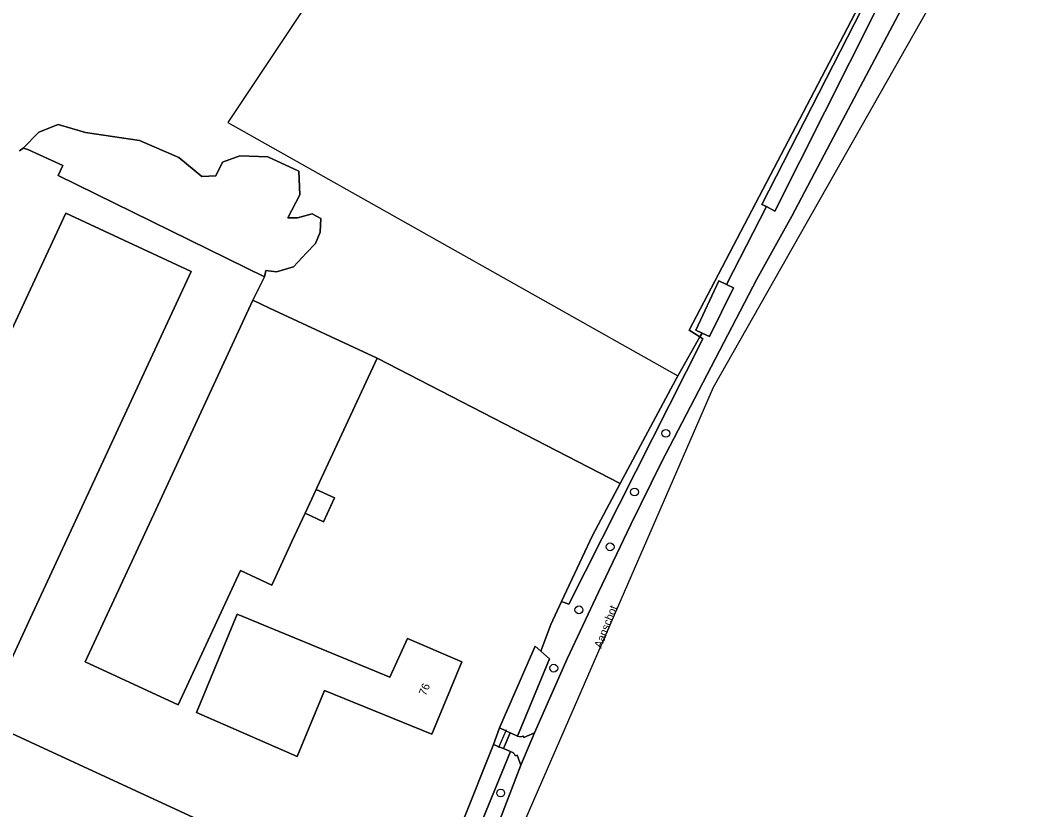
# Model space of a CAD drawing. Extents: x 159626 to 160723, y 388173 to 389416.
# Drawn here: x 160498.7 to 160624.6, y 389011.8 to 389110.5 of the extents above; entities that cross this region are included whole.
import ezdxf

# ---------------------------------------------------------------- set-up
doc = ezdxf.new("R2010")
doc.units = 0
for name, color, linetype in [('IMGEO_Berm_groen', 7, 'Continuous'), ('IMGEO_Boom', 7, 'Continuous'), ('IMGEO_Duiker', 7, 'Continuous'), ('IMGEO_Erf', 7, 'Continuous'), ('IMGEO_Grasland_agrarisch', 7, 'Continuous'), ('IMGEO_Groenvoorziening', 7, 'Continuous'), ('IMGEO_Hek', 7, 'Continuous'), ('IMGEO_Openbare_ruimte_label', 7, 'Continuous'), ('IMGEO_Pand', 7, 'Continuous'), ('IMGEO_Pand_nummerreeks', 7, 'Continuous'), ('IMGEO_Rijbaan_lokaal_gesloten', 7, 'Continuous'), ('IMGEO_Rijbaan_lokaal_open', 7, 'Continuous'), ('IMGEO_Terreindeel_onvherhard', 7, 'Continuous'), ('IMGEO_Waterloop', 7, 'Continuous')]:
    doc.layers.add(name, color=color, linetype=linetype)

msp = doc.modelspace()

# ---------------------------------------------------------------- linework, layer by layer
at = {"layer": 'IMGEO_Berm_groen'}
for points in [[(160567.05, 389030.7), (160570.95, 389039.04), (160574.98, 389047.48), (160578.84, 389055.28), (160590.72, 389078.15), (160595.11, 389086.03), (160599.94, 389095.19), (160609.19, 389112.66), (160607.8, 389113.25), (160608.35, 389114.7), (160609.9, 389114), (160616.91, 389126.58), (160620.56, 389133.18), (160619.1, 389133.95), (160620.23, 389136.9)], [(160611.67, 389123.85), (160592.99, 389086.66), (160591.93, 389087.21), (160586.96, 389077.48), (160587.81, 389077.07), (160584.83, 389070.99), (160583.9, 389071.42), (160583.63, 389070.94), (160584.01, 389070.7), (160567.24, 389037.54), (160566.34, 389037.87), (160565.01, 389035.01), (160563.76, 389031.65), (160564.83, 389030.69), (160560.85, 389021.03)], [(160561.56, 389021.08), (160561.65, 389020.85), (160562.98, 389021.45), (160567.05, 389030.7)], [(160560.05, 389019.07), (160559.95, 389019.1), (160556.19, 389009.89), (160558.31, 389009.71), (160561.27, 389017.39)], [(160561.27, 389017.39), (160560.78, 389018.66), (160560.57, 389018.57)]]:
    msp.add_lwpolyline(points, dxfattribs=at)
for centre, radius, start, end in [((160561.14, 389021.86), 0.884, 250.891, 298.1666), ((160559.85, 389018.34), 0.755, 18.0178, 74.6939)]:
    msp.add_arc(centre, radius, start, end, dxfattribs=at)
at = {"layer": 'IMGEO_Boom'}
for centre in [(160579.37, 389058.88), (160575.46, 389051.55), (160572.41, 389044.69), (160568.51, 389036.82), (160565.37, 389029.54), (160558.73, 389013.93)]:
    msp.add_circle(centre, 0.489, dxfattribs=at)
at = {"layer": 'IMGEO_Duiker'}
msp.add_lwpolyline([(160559.43, 389021.84), (160559.38, 389021.71), (160558.52, 389019.72), (160558.46, 389019.57)], dxfattribs=at)
at = {"layer": 'IMGEO_Erf'}
msp.add_lwpolyline([(160553.88, 389010.07), (160557.85, 389020.01), (160558.6, 389022.08), (160563.04, 389032.29), (160563.76, 389031.65), (160565.01, 389035.01), (160566.34, 389037.87), (160570.19, 389046.13), (160573.32, 389051.98), (160573.67, 389052.63), (160543.29, 389068.27), (160535.81, 389052.14), (160535.69, 389051.88), (160537.97, 389050.82), (160536.59, 389047.84), (160534.31, 389048.9), (160532.67, 389045.38), (160530.14, 389039.92), (160526.23, 389041.74), (160518.44, 389024.95), (160506.83, 389030.34), (160515.39, 389048.8), (160527.78, 389075.51), (160529.22, 389078.42), (160503.48, 389091.09), (160504.05, 389092.37), (160499.68, 389094.34), (160499.09, 389094.52), (160498.61, 389094.2)], dxfattribs=at)
for points in [[(160500, 389076.9), (160504.4, 389086.39), (160520.09, 389079.1), (160500, 389035.82), (160497.36, 389030.13), (160481.67, 389037.42)], [(160520.73, 389023.99), (160525.82, 389036.29), (160544.91, 389028.4), (160547.08, 389033.23), (160553.9, 389030.34), (160550.15, 389021.27), (160536.73, 389026.75), (160533.32, 389018.48)], [(160513.2, 388996.15), (160504.87, 389000), (160500, 389002.25), (160472.03, 389015.19), (160478.91, 389030.06), (160500, 389020.3), (160524.69, 389008.89), (160520.58, 389000), (160517.81, 388994.02)]]:
    msp.add_lwpolyline(points, close=True, dxfattribs=at)
at = {"layer": 'IMGEO_Grasland_agrarisch'}
msp.add_lwpolyline([(160498.61, 389094.2), (160499.09, 389094.52), (160501.04, 389096.52), (160503.47, 389097.48), (160506.86, 389096.47), (160513.63, 389095.46), (160518.55, 389093.35), (160521.41, 389090.97), (160523.15, 389091.07), (160524, 389092.77), (160526.17, 389093.56), (160529.66, 389093.45), (160533.53, 389091.65), (160533.63, 389088.69), (160532.15, 389085.83), (160533.37, 389085.83), (160535.17, 389086.31), (160536.28, 389085.73), (160536.17, 389084.03), (160535.59, 389082.61), (160534.48, 389081.44), (160532.84, 389079.7), (160530.72, 389079.06), (160529.4, 389079.22), (160529.22, 389078.42), (160527.78, 389075.51), (160529.85, 389074.54), (160543.29, 389068.27), (160573.67, 389052.63), (160580.62, 389065.61), (160583.63, 389070.94), (160582.29, 389071.78), (160603.9, 389113.08)], dxfattribs=at)
at = {"layer": 'IMGEO_Groenvoorziening'}
msp.add_lwpolyline([(160562.47, 389236.69), (160613.34, 389137.81), (160613.88, 389134.86), (160613.96, 389132.26), (160613.18, 389130.95), (160607.43, 389124.98), (160599.91, 389121.76), (160598.34, 389119.88), (160604.78, 389116.51), (160604.09, 389115.15), (160597.37, 389118.72), (160596.68, 389117.9), (160603.9, 389113.08), (160582.29, 389071.78), (160583.63, 389070.94), (160583.9, 389071.42), (160583.13, 389071.79), (160585.98, 389077.96), (160586.96, 389077.48), (160591.93, 389087.21), (160591.37, 389087.5), (160604.71, 389113.66), (160610.39, 389124.37)], dxfattribs=at)
at = {"layer": 'IMGEO_Hek'}
for points in [[(160549.47, 389135.02), (160524.66, 389097.73), (160580.88, 389066.07)], [(160596.68, 389117.9), (160603.9, 389113.08), (160582.29, 389071.78), (160583.63, 389070.94)], [(160583.63, 389070.94), (160584.01, 389070.7), (160567.24, 389037.54), (160566.34, 389037.87)]]:
    msp.add_lwpolyline(points, dxfattribs=at)
at = {"layer": 'IMGEO_Pand'}
for points in [[(160497.36, 389030.13), (160500, 389035.82), (160520.09, 389079.1), (160504.4, 389086.39), (160500, 389076.9), (160481.67, 389037.42)], [(160535.69, 389051.88), (160535.81, 389052.14), (160543.29, 389068.27), (160529.85, 389074.54), (160527.78, 389075.51), (160515.39, 389048.8), (160506.83, 389030.34), (160518.44, 389024.95), (160526.23, 389041.74), (160530.14, 389039.92), (160532.67, 389045.38), (160534.31, 389048.9)], [(160535.69, 389051.88), (160534.31, 389048.9), (160536.59, 389047.84), (160537.97, 389050.82)], [(160550.15, 389021.27), (160553.9, 389030.34), (160547.08, 389033.23), (160544.91, 389028.4), (160525.82, 389036.29), (160520.73, 389023.99), (160533.32, 389018.48), (160536.73, 389026.75)], [(160500, 389020.3), (160478.91, 389030.06), (160472.03, 389015.19), (160500, 389002.25), (160504.87, 389000), (160513.2, 388996.15), (160517.81, 388994.02), (160520.58, 389000), (160524.69, 389008.89)]]:
    msp.add_lwpolyline(points, close=True, dxfattribs=at)
at = {"layer": 'IMGEO_Rijbaan_lokaal_gesloten'}
msp.add_lwpolyline([(160554.16, 388993.04), (160567.95, 389024.7), (160585.33, 389064.65), (160624.59, 389133.91), (160622.7, 389137.8), (160620.68, 389134.39), (160620.56, 389133.18), (160616.91, 389126.58), (160609.9, 389114), (160609.19, 389112.66), (160599.94, 389095.19), (160595.11, 389086.03), (160590.72, 389078.15), (160578.84, 389055.28), (160574.98, 389047.48), (160570.95, 389039.04), (160567.05, 389030.7), (160562.98, 389021.45), (160561.27, 389017.39), (160558.31, 389009.71)], dxfattribs=at)
at = {"layer": 'IMGEO_Rijbaan_lokaal_open'}
msp.add_lwpolyline([(160559.91, 389021.46), (160559.38, 389021.71), (160558.6, 389022.08), (160557.85, 389020.01), (160558.52, 389019.72), (160559.07, 389019.48)], close=True, dxfattribs=at)
for points in [[(160560.85, 389021.03), (160560.58, 389021.15), (160559.91, 389021.46), (160559.07, 389019.48), (160559.95, 389019.1), (160560.05, 389019.07)], [(160560.57, 389018.57), (160560.78, 389018.66), (160561.27, 389017.39), (160562.98, 389021.45)], [(160562.98, 389021.45), (160561.65, 389020.85), (160561.56, 389021.08)]]:
    msp.add_lwpolyline(points, dxfattribs=at)
for centre, radius, start, end in [((160561.14, 389021.86), 0.884, 250.891, 298.1666), ((160559.85, 389018.34), 0.755, 18.0178, 74.6939)]:
    msp.add_arc(centre, radius, start, end, dxfattribs=at)
at = {"layer": 'IMGEO_Terreindeel_onvherhard'}
msp.add_lwpolyline([(160529.22, 389078.42), (160529.4, 389079.22), (160530.72, 389079.06), (160532.84, 389079.7), (160534.48, 389081.44), (160535.59, 389082.61), (160536.17, 389084.03), (160536.28, 389085.73), (160535.17, 389086.31), (160533.37, 389085.83), (160532.15, 389085.83), (160533.63, 389088.69), (160533.53, 389091.65), (160529.66, 389093.45), (160526.17, 389093.56), (160524, 389092.77), (160523.15, 389091.07), (160521.41, 389090.97), (160518.55, 389093.35), (160513.63, 389095.46), (160506.86, 389096.47), (160503.47, 389097.48), (160501.04, 389096.52), (160499.09, 389094.52), (160499.68, 389094.34), (160504.05, 389092.37), (160503.48, 389091.09)], close=True, dxfattribs=at)
at = {"layer": 'IMGEO_Waterloop'}
msp.add_lwpolyline([(160610.39, 389124.37), (160604.71, 389113.66), (160591.37, 389087.5), (160591.93, 389087.21), (160592.99, 389086.66), (160611.67, 389123.85)], dxfattribs=at)
for points in [[(160587.81, 389077.07), (160586.96, 389077.48), (160585.98, 389077.96), (160583.13, 389071.79), (160583.9, 389071.42), (160584.83, 389070.99)], [(160566.34, 389037.87), (160567.24, 389037.54), (160584.01, 389070.7), (160583.63, 389070.94), (160580.62, 389065.61), (160573.67, 389052.63), (160573.32, 389051.98), (160570.19, 389046.13)], [(160564.83, 389030.69), (160563.76, 389031.65), (160563.04, 389032.29), (160558.6, 389022.08), (160559.38, 389021.71), (160559.91, 389021.46), (160560.58, 389021.15), (160560.85, 389021.03)], [(160559.95, 389019.1), (160559.07, 389019.48), (160558.52, 389019.72), (160557.85, 389020.01), (160553.88, 389010.07), (160554.95, 389009.99), (160555.54, 389009.94), (160556.19, 389009.89)]]:
    msp.add_lwpolyline(points, close=True, dxfattribs=at)

# ---------------------------------------------------------------- texts
at = {"layer": 'IMGEO_Openbare_ruimte_label'}
msp.add_text('Aanschot', height=1, rotation=68.7198, dxfattribs=at).set_placement((160571.31, 389031.94))
at = {"layer": 'IMGEO_Pand_nummerreeks'}
msp.add_text('76', height=1, rotation=67.5221, dxfattribs=at).set_placement((160549.38, 389026.01))

doc.saveas('drawing.dxf')
